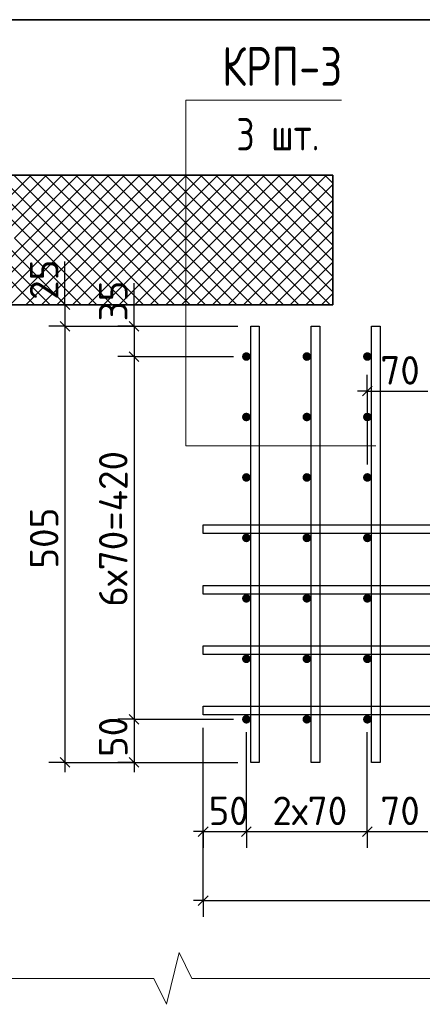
# Model space of a CAD drawing. Header units: millimetres. Extents: x 40580 to 1930067, y -240640 to 81020.
# Tile 377 of 656: x 1126137 to 1129242, y -216562 to -208962. Entities that reach past the tile are written whole.
import ezdxf

# ---------------------------------------------------------------- set-up
doc = ezdxf.new("R2010")
doc.units = ezdxf.units.MM
for name, color, linetype, lineweight in [('Standard', 7, 'Continuous', 25), ('Вспомогательная арматура', 52, 'Continuous', 25), ('ЖБ Перекрытие верхний уровень', 7, 'Continuous', 35), ('Позиционная метка номер позиции', 7, 'Continuous', 13), ('Примечания', 7, 'Continuous', 13)]:
    doc.layers.add(name, color=color, linetype=linetype, lineweight=lineweight)
doc.layers.add('Размерная выноска', color=7, linetype='Continuous')
doc.layers.add('Стилевая поверхн.', color=7, linetype='Continuous')
doc.styles.add('GOST 2.304', font='isocpeur.ttf', dxfattribs={"width": 0.8})
doc.styles.add('ISOCPEUR', font='isocpeur.ttf')

msp = doc.modelspace()

# ---------------------------------------------------------------- hatches: boundary and pattern name
at = {"linetype": 'Continuous', "lineweight": 50, "transparency": 33554687}
for points in [[(1127918.4, -211561.7), (1127915.9, -211548.9), (1127908.7, -211538.1), (1127897.9, -211530.9), (1127885.1, -211528.4), (1127872.3, -211530.9), (1127861.5, -211538.1), (1127854.3, -211548.9), (1127851.8, -211561.7), (1127854.3, -211574.5), (1127861.5, -211585.3), (1127872.3, -211592.5), (1127885.1, -211595), (1127897.9, -211592.5), (1127908.7, -211585.3), (1127915.9, -211574.5)], [(1128385.1, -211561.7), (1128382.6, -211548.9), (1128375.3, -211538.1), (1128364.5, -211530.9), (1128351.8, -211528.4), (1128339, -211530.9), (1128328.2, -211538.1), (1128321, -211548.9), (1128318.4, -211561.7), (1128321, -211574.5), (1128328.2, -211585.3), (1128339, -211592.5), (1128351.8, -211595), (1128364.5, -211592.5), (1128375.3, -211585.3), (1128382.6, -211574.5)], [(1128851.8, -211561.7), (1128849.2, -211548.9), (1128842, -211538.1), (1128831.2, -211530.9), (1128818.4, -211528.4), (1128805.7, -211530.9), (1128794.9, -211538.1), (1128787.6, -211548.9), (1128785.1, -211561.7), (1128787.6, -211574.5), (1128794.9, -211585.3), (1128805.7, -211592.5), (1128818.4, -211595), (1128831.2, -211592.5), (1128842, -211585.3), (1128849.2, -211574.5)], [(1127918.4, -212028.4), (1127915.9, -212015.6), (1127908.7, -212004.8), (1127897.9, -211997.6), (1127885.1, -211995), (1127872.3, -211997.6), (1127861.5, -212004.8), (1127854.3, -212015.6), (1127851.8, -212028.4), (1127854.3, -212041.1), (1127861.5, -212051.9), (1127872.3, -212059.2), (1127885.1, -212061.7), (1127897.9, -212059.2), (1127908.7, -212051.9), (1127915.9, -212041.1)], [(1128385.1, -212028.4), (1128382.6, -212015.6), (1128375.3, -212004.8), (1128364.5, -211997.6), (1128351.8, -211995), (1128339, -211997.6), (1128328.2, -212004.8), (1128321, -212015.6), (1128318.4, -212028.4), (1128321, -212041.1), (1128328.2, -212051.9), (1128339, -212059.2), (1128351.8, -212061.7), (1128364.5, -212059.2), (1128375.3, -212051.9), (1128382.6, -212041.1)], [(1128851.8, -212028.4), (1128849.2, -212015.6), (1128842, -212004.8), (1128831.2, -211997.6), (1128818.4, -211995), (1128805.7, -211997.6), (1128794.9, -212004.8), (1128787.6, -212015.6), (1128785.1, -212028.4), (1128787.6, -212041.1), (1128794.9, -212051.9), (1128805.7, -212059.2), (1128818.4, -212061.7), (1128831.2, -212059.2), (1128842, -212051.9), (1128849.2, -212041.1)], [(1127918.4, -212495), (1127915.9, -212482.3), (1127908.7, -212471.5), (1127897.9, -212464.2), (1127885.1, -212461.7), (1127872.3, -212464.2), (1127861.5, -212471.5), (1127854.3, -212482.3), (1127851.8, -212495), (1127854.3, -212507.8), (1127861.5, -212518.6), (1127872.3, -212525.8), (1127885.1, -212528.4), (1127897.9, -212525.8), (1127908.7, -212518.6), (1127915.9, -212507.8)], [(1128385.1, -212495), (1128382.6, -212482.3), (1128375.3, -212471.5), (1128364.5, -212464.2), (1128351.8, -212461.7), (1128339, -212464.2), (1128328.2, -212471.5), (1128321, -212482.3), (1128318.4, -212495), (1128321, -212507.8), (1128328.2, -212518.6), (1128339, -212525.8), (1128351.8, -212528.4), (1128364.5, -212525.8), (1128375.3, -212518.6), (1128382.6, -212507.8)], [(1128851.8, -212495), (1128849.2, -212482.3), (1128842, -212471.5), (1128831.2, -212464.2), (1128818.4, -212461.7), (1128805.7, -212464.2), (1128794.9, -212471.5), (1128787.6, -212482.3), (1128785.1, -212495), (1128787.6, -212507.8), (1128794.9, -212518.6), (1128805.7, -212525.8), (1128818.4, -212528.4), (1128831.2, -212525.8), (1128842, -212518.6), (1128849.2, -212507.8)], [(1127918.4, -212961.7), (1127915.9, -212948.9), (1127908.7, -212938.1), (1127897.9, -212930.9), (1127885.1, -212928.4), (1127872.3, -212930.9), (1127861.5, -212938.1), (1127854.3, -212948.9), (1127851.8, -212961.7), (1127854.3, -212974.5), (1127861.5, -212985.3), (1127872.3, -212992.5), (1127885.1, -212995), (1127897.9, -212992.5), (1127908.7, -212985.3), (1127915.9, -212974.5)], [(1128385.1, -212961.7), (1128382.6, -212948.9), (1128375.3, -212938.1), (1128364.5, -212930.9), (1128351.8, -212928.4), (1128339, -212930.9), (1128328.2, -212938.1), (1128321, -212948.9), (1128318.4, -212961.7), (1128321, -212974.5), (1128328.2, -212985.3), (1128339, -212992.5), (1128351.8, -212995), (1128364.5, -212992.5), (1128375.3, -212985.3), (1128382.6, -212974.5)], [(1128851.8, -212961.7), (1128849.2, -212948.9), (1128842, -212938.1), (1128831.2, -212930.9), (1128818.4, -212928.4), (1128805.7, -212930.9), (1128794.9, -212938.1), (1128787.6, -212948.9), (1128785.1, -212961.7), (1128787.6, -212974.5), (1128794.9, -212985.3), (1128805.7, -212992.5), (1128818.4, -212995), (1128831.2, -212992.5), (1128842, -212985.3), (1128849.2, -212974.5)], [(1127918.4, -213428.4), (1127915.9, -213415.6), (1127908.7, -213404.8), (1127897.9, -213397.6), (1127885.1, -213395), (1127872.3, -213397.6), (1127861.5, -213404.8), (1127854.3, -213415.6), (1127851.8, -213428.4), (1127854.3, -213441.1), (1127861.5, -213451.9), (1127872.3, -213459.2), (1127885.1, -213461.7), (1127897.9, -213459.2), (1127908.7, -213451.9), (1127915.9, -213441.1)], [(1128385.1, -213428.4), (1128382.6, -213415.6), (1128375.3, -213404.8), (1128364.5, -213397.6), (1128351.8, -213395), (1128339, -213397.6), (1128328.2, -213404.8), (1128321, -213415.6), (1128318.4, -213428.4), (1128321, -213441.1), (1128328.2, -213451.9), (1128339, -213459.2), (1128351.8, -213461.7), (1128364.5, -213459.2), (1128375.3, -213451.9), (1128382.6, -213441.1)], [(1128851.8, -213428.4), (1128849.2, -213415.6), (1128842, -213404.8), (1128831.2, -213397.6), (1128818.4, -213395), (1128805.7, -213397.6), (1128794.9, -213404.8), (1128787.6, -213415.6), (1128785.1, -213428.4), (1128787.6, -213441.1), (1128794.9, -213451.9), (1128805.7, -213459.2), (1128818.4, -213461.7), (1128831.2, -213459.2), (1128842, -213451.9), (1128849.2, -213441.1)], [(1127918.4, -213895), (1127915.9, -213882.3), (1127908.7, -213871.5), (1127897.9, -213864.2), (1127885.1, -213861.7), (1127872.3, -213864.2), (1127861.5, -213871.5), (1127854.3, -213882.3), (1127851.8, -213895), (1127854.3, -213907.8), (1127861.5, -213918.6), (1127872.3, -213925.8), (1127885.1, -213928.4), (1127897.9, -213925.8), (1127908.7, -213918.6), (1127915.9, -213907.8)], [(1128385.1, -213895), (1128382.6, -213882.3), (1128375.3, -213871.5), (1128364.5, -213864.2), (1128351.8, -213861.7), (1128339, -213864.2), (1128328.2, -213871.5), (1128321, -213882.3), (1128318.4, -213895), (1128321, -213907.8), (1128328.2, -213918.6), (1128339, -213925.8), (1128351.8, -213928.4), (1128364.5, -213925.8), (1128375.3, -213918.6), (1128382.6, -213907.8)], [(1128851.8, -213895), (1128849.2, -213882.3), (1128842, -213871.5), (1128831.2, -213864.2), (1128818.4, -213861.7), (1128805.7, -213864.2), (1128794.9, -213871.5), (1128787.6, -213882.3), (1128785.1, -213895), (1128787.6, -213907.8), (1128794.9, -213918.6), (1128805.7, -213925.8), (1128818.4, -213928.4), (1128831.2, -213925.8), (1128842, -213918.6), (1128849.2, -213907.8)], [(1127918.4, -214361.7), (1127915.9, -214348.9), (1127908.7, -214338.1), (1127897.9, -214330.9), (1127885.1, -214328.4), (1127872.3, -214330.9), (1127861.5, -214338.1), (1127854.3, -214348.9), (1127851.8, -214361.7), (1127854.3, -214374.5), (1127861.5, -214385.3), (1127872.3, -214392.5), (1127885.1, -214395), (1127897.9, -214392.5), (1127908.7, -214385.3), (1127915.9, -214374.5)], [(1128385.1, -214361.7), (1128382.6, -214348.9), (1128375.3, -214338.1), (1128364.5, -214330.9), (1128351.8, -214328.4), (1128339, -214330.9), (1128328.2, -214338.1), (1128321, -214348.9), (1128318.4, -214361.7), (1128321, -214374.5), (1128328.2, -214385.3), (1128339, -214392.5), (1128351.8, -214395), (1128364.5, -214392.5), (1128375.3, -214385.3), (1128382.6, -214374.5)], [(1128851.8, -214361.7), (1128849.2, -214348.9), (1128842, -214338.1), (1128831.2, -214330.9), (1128818.4, -214328.4), (1128805.7, -214330.9), (1128794.9, -214338.1), (1128787.6, -214348.9), (1128785.1, -214361.7), (1128787.6, -214374.5), (1128794.9, -214385.3), (1128805.7, -214392.5), (1128818.4, -214395), (1128831.2, -214392.5), (1128842, -214385.3), (1128849.2, -214374.5)]]:
    msp.add_hatch(color=7, dxfattribs=at).paths.add_polyline_path(points)

# ---------------------------------------------------------------- linework, layer by layer
at = {"layer": 'Standard', "color": 7, "linetype": 'Continuous', "lineweight": 25, "transparency": 33554687}
for p, q in [((1126447.6, -211124.2), (1126522.6, -211199.2)), ((1126447.6, -211290.9), (1126522.6, -211365.9)), ((1126980.9, -211290.9), (1127055.9, -211365.9)), ((1126980.9, -211524.2), (1127055.9, -211599.2)), ((1128780.9, -211865.9), (1128855.9, -211790.9)), ((1126980.9, -214324.2), (1127055.9, -214399.2)), ((1126447.6, -214657.5), (1126522.6, -214732.5)), ((1126980.9, -214657.5), (1127055.9, -214732.5)), ((1127514.3, -215265.9), (1127589.3, -215190.9)), ((1127847.6, -215265.9), (1127922.6, -215190.9)), ((1128780.9, -215265.9), (1128855.9, -215190.9)), ((1127514.3, -215799.2), (1127589.3, -215724.2))]:
    msp.add_line(p, q, dxfattribs=at)
at = {"layer": 'Standard', "color": 7, "linetype": 'Continuous', "lineweight": -3, "transparency": 33554687}
for p, q in [((1126485.1, -211161.7), (1126485.1, -211086.7)), ((1126485.1, -211161.7), (1126485.1, -211328.4)), ((1127018.4, -211328.4), (1127018.4, -211253.4)), ((1126485.1, -211328.4), (1126485.1, -214695)), ((1127018.4, -211328.4), (1127018.4, -211561.7)), ((1127018.4, -211561.7), (1127018.4, -214361.7)), ((1128818.4, -211828.4), (1128743.4, -211828.4)), ((1128818.4, -211828.4), (1129285.1, -211828.4)), ((1127018.4, -214361.7), (1127018.4, -214695)), ((1126485.1, -214695), (1126485.1, -214770)), ((1127018.4, -214695), (1127018.4, -214770)), ((1127551.8, -215228.4), (1127476.8, -215228.4)), ((1127551.8, -215228.4), (1127885.1, -215228.4)), ((1127885.1, -215228.4), (1128818.4, -215228.4)), ((1128818.4, -215228.4), (1129285.1, -215228.4)), ((1127551.8, -215761.7), (1127476.8, -215761.7)), ((1127551.8, -215761.7), (1131485.1, -215761.7))]:
    msp.add_line(p, q, dxfattribs=at)
at = {"layer": 'Standard', "color": 251, "linetype": 'Continuous', "lineweight": -3, "true_color": 0x656565, "transparency": 33554687}
for p, q in [((1126485.1, -211161.7), (1126360.1, -211161.7)), ((1126485.1, -211161.7), (1126610.1, -211161.7)), ((1126485.1, -211161.7), (1126485.1, -211161.7)), ((1126485.1, -211328.4), (1126360.1, -211328.4)), ((1126485.1, -211328.4), (1126610.1, -211328.4)), ((1126485.1, -211328.4), (1127818.4, -211328.4)), ((1127018.4, -211328.4), (1126893.4, -211328.4)), ((1127018.4, -211328.4), (1127143.4, -211328.4)), ((1127018.4, -211328.4), (1127818.4, -211328.4)), ((1127018.4, -211561.7), (1126893.4, -211561.7)), ((1127018.4, -211561.7), (1127143.4, -211561.7)), ((1127018.4, -211561.7), (1127785.1, -211561.7)), ((1128818.4, -211828.4), (1128818.4, -211703.4)), ((1128818.4, -211828.4), (1128818.4, -211953.4)), ((1128818.4, -211828.4), (1128818.4, -212395)), ((1127018.4, -214361.7), (1126893.4, -214361.7)), ((1127018.4, -214361.7), (1127143.4, -214361.7)), ((1127018.4, -214361.7), (1127785.1, -214361.7)), ((1127551.8, -215228.4), (1127551.8, -214428.4)), ((1127551.8, -215761.7), (1127551.8, -214428.4)), ((1126485.1, -214695), (1126360.1, -214695)), ((1126485.1, -214695), (1126610.1, -214695)), ((1126485.1, -214695), (1127818.4, -214695)), ((1127018.4, -214695), (1126893.4, -214695)), ((1127018.4, -214695), (1127143.4, -214695)), ((1127018.4, -214695), (1127818.4, -214695)), ((1127551.8, -215228.4), (1127551.8, -215103.4)), ((1127885.1, -215228.4), (1127885.1, -215103.4)), ((1128818.4, -215228.4), (1128818.4, -215103.4)), ((1127551.8, -215228.4), (1127551.8, -215353.4)), ((1127885.1, -215228.4), (1127885.1, -215353.4)), ((1128818.4, -215228.4), (1128818.4, -215353.4)), ((1127551.8, -215761.7), (1127551.8, -215636.7)), ((1127551.8, -215761.7), (1127551.8, -215886.7))]:
    msp.add_line(p, q, dxfattribs=at)
for points in [[(1127885.1, -215228.4), (1127885.1, -215211.4), (1127885.1, -215211.4), (1127885.1, -215211.4), (1127885.1, -215211.4), (1127885.1, -215211.4), (1127885.1, -215211.4), (1127885.1, -215211.4), (1127885.1, -215211.4), (1127885.1, -214461.7)], [(1128818.4, -215228.4), (1128818.4, -215211.4), (1128818.4, -215211.4), (1128818.4, -215211.4), (1128818.4, -215211.4), (1128818.4, -215211.4), (1128818.4, -215211.4), (1128818.4, -214461.7)]]:
    msp.add_lwpolyline(points, dxfattribs=at)
at = {"layer": 'Вспомогательная арматура', "color": 7, "linetype": 'Continuous', "lineweight": 25, "transparency": 33554687}
for points in [[(1127985.1, -211328.4), (1127985.1, -214695), (1127918.4, -214695), (1127918.4, -211328.4), (1127985.1, -211328.4)], [(1127985.1, -211328.4), (1127985.1, -214695), (1127918.4, -214695), (1127918.4, -211328.4), (1127985.1, -211328.4)], [(1128451.8, -211328.4), (1128451.8, -214695), (1128385.1, -214695), (1128385.1, -211328.4), (1128451.8, -211328.4)], [(1128451.8, -211328.4), (1128451.8, -214695), (1128385.1, -214695), (1128385.1, -211328.4), (1128451.8, -211328.4)], [(1128918.4, -211328.4), (1128918.4, -214695), (1128851.8, -214695), (1128851.8, -211328.4), (1128918.4, -211328.4)], [(1128918.4, -211328.4), (1128918.4, -214695), (1128851.8, -214695), (1128851.8, -211328.4), (1128918.4, -211328.4)], [(1127551.8, -212861.7), (1131485.1, -212861.7), (1131485.1, -212928.4), (1127551.8, -212928.4), (1127551.8, -212861.7)], [(1127551.8, -212861.7), (1131485.1, -212861.7), (1131485.1, -212928.4), (1127551.8, -212928.4), (1127551.8, -212861.7)], [(1127551.8, -213328.4), (1131485.1, -213328.4), (1131485.1, -213395), (1127551.8, -213395), (1127551.8, -213328.4)], [(1127551.8, -213328.4), (1131485.1, -213328.4), (1131485.1, -213395), (1127551.8, -213395), (1127551.8, -213328.4)], [(1127551.8, -213795), (1131485.1, -213795), (1131485.1, -213861.7), (1127551.8, -213861.7), (1127551.8, -213795)], [(1127551.8, -213795), (1131485.1, -213795), (1131485.1, -213861.7), (1127551.8, -213861.7), (1127551.8, -213795)], [(1127551.8, -214261.7), (1131485.1, -214261.7), (1131485.1, -214328.4), (1127551.8, -214328.4), (1127551.8, -214261.7)], [(1127551.8, -214261.7), (1131485.1, -214261.7), (1131485.1, -214328.4), (1127551.8, -214328.4), (1127551.8, -214261.7)]]:
    msp.add_lwpolyline(points, dxfattribs=at)
at = {"layer": 'ЖБ Перекрытие верхний уровень', "transparency": 33554687}
for p, q in [((1134618.4, -208961.7), (1124885.1, -208961.7)), ((1125885.1, -210161.7), (1128551.8, -210161.7)), ((1128551.8, -210161.7), (1128551.8, -211161.7)), ((1128551.8, -211161.7), (1125885.1, -211161.7))]:
    msp.add_line(p, q, dxfattribs=at)
at = {"layer": 'Позиционная метка номер позиции', "color": 7, "linetype": 'Continuous', "lineweight": 13, "transparency": 33554687}
msp.add_lwpolyline([(1128885.1, -212249.8), (1127418.4, -212249.8), (1127418.4, -209583.2), (1128618.4, -209583.2)], dxfattribs=at)
at = {"layer": 'Примечания', "color": 7, "linetype": 'Continuous', "lineweight": 13, "transparency": 33554687}
for p, q in [((1127367.1, -216161.7), (1127269.8, -216561.7)), ((1127464.4, -216361.7), (1127367.1, -216161.7)), ((1127172.4, -216361.7), (1124885.1, -216361.7)), ((1127269.8, -216561.7), (1127172.4, -216361.7)), ((1129751.8, -216361.7), (1127464.4, -216361.7))]:
    msp.add_line(p, q, dxfattribs=at)
at = {"layer": 'Размерная выноска', "color": 7, "linetype": 'Continuous', "lineweight": -3, "transparency": 33554687}
for p, q in [((1126485.1, -211161.7), (1126485.1, -210828.4)), ((1127018.4, -211328.4), (1127018.4, -210995))]:
    msp.add_line(p, q, dxfattribs=at)
at = {"layer": 'Стилевая поверхн.', "color": 252, "linetype": 'Continuous', "lineweight": 13, "true_color": 0x8f8f8f, "transparency": 33554687}
for p, q in [((1125885.1, -210500.6), (1126224, -210161.7)), ((1125885.1, -210620.6), (1126344, -210161.7)), ((1125885.1, -210196), (1126337.4, -210648.3)), ((1125970.8, -210161.7), (1126457.4, -210648.3)), ((1125977.4, -210648.3), (1126464, -210161.7)), ((1126090.8, -210161.7), (1126577.4, -210648.3)), ((1126097.4, -210648.3), (1126584, -210161.7)), ((1126210.8, -210161.7), (1126697.4, -210648.3)), ((1126217.4, -210648.3), (1126697.4, -210168.3)), ((1126330.8, -210161.7), (1126697.4, -210528.3)), ((1126450.8, -210161.7), (1126697.4, -210408.3)), ((1126570.8, -210161.7), (1126697.4, -210288.3)), ((1126690.8, -210161.7), (1126697.4, -210168.3)), ((1126697.4, -210168.3), (1126704, -210161.7)), ((1126697.4, -210288.3), (1126824, -210161.7)), ((1126697.4, -210408.3), (1126944, -210161.7)), ((1126697.4, -210528.3), (1127064, -210161.7)), ((1126697.4, -210648.3), (1127184, -210161.7)), ((1126697.4, -210168.3), (1127177.4, -210648.3)), ((1126810.8, -210161.7), (1127297.4, -210648.3)), ((1126817.4, -210648.3), (1127304, -210161.7)), ((1126930.8, -210161.7), (1127417.4, -210648.3)), ((1126937.4, -210648.3), (1127424, -210161.7)), ((1127050.8, -210161.7), (1127537.4, -210648.3)), ((1127057.4, -210648.3), (1127544, -210161.7)), ((1127170.8, -210161.7), (1127657.4, -210648.3)), ((1127177.4, -210648.3), (1127664, -210161.7)), ((1127290.8, -210161.7), (1127777.4, -210648.3)), ((1127297.4, -210648.3), (1127784, -210161.7)), ((1127410.8, -210161.7), (1127897.4, -210648.3)), ((1127417.4, -210648.3), (1127897.4, -210168.3)), ((1127530.8, -210161.7), (1127897.4, -210528.3)), ((1127650.8, -210161.7), (1127897.4, -210408.3)), ((1127770.8, -210161.7), (1127897.4, -210288.3)), ((1127890.8, -210161.7), (1127897.4, -210168.3)), ((1127897.4, -210168.3), (1127904, -210161.7)), ((1127897.4, -210288.3), (1128024, -210161.7)), ((1127897.4, -210408.3), (1128144, -210161.7)), ((1127897.4, -210528.3), (1128264, -210161.7)), ((1127897.4, -210648.3), (1128384, -210161.7)), ((1127897.4, -210168.3), (1128377.4, -210648.3)), ((1128010.8, -210161.7), (1128497.4, -210648.3)), ((1128017.4, -210648.3), (1128504, -210161.7)), ((1128130.8, -210161.7), (1128551.8, -210582.7)), ((1128250.8, -210161.7), (1128551.8, -210462.7)), ((1128370.8, -210161.7), (1128551.8, -210342.7)), ((1128490.8, -210161.7), (1128551.8, -210222.7)), ((1126337.4, -210648.3), (1126697.4, -210288.3)), ((1126697.4, -210288.3), (1127057.4, -210648.3)), ((1127537.4, -210648.3), (1127897.4, -210288.3)), ((1127897.4, -210288.3), (1128257.4, -210648.3)), ((1128137.4, -210648.3), (1128551.8, -210233.9)), ((1125885.1, -210316), (1126217.4, -210648.3)), ((1128257.4, -210648.3), (1128551.8, -210353.9)), ((1126457.4, -210648.3), (1126697.4, -210408.3)), ((1126697.4, -210408.3), (1126937.4, -210648.3)), ((1127657.4, -210648.3), (1127897.4, -210408.3)), ((1127897.4, -210408.3), (1128137.4, -210648.3)), ((1128377.4, -210648.3), (1128551.8, -210473.9)), ((1126577.4, -210648.3), (1126697.4, -210528.3)), ((1126697.4, -210528.3), (1126817.4, -210648.3)), ((1127777.4, -210648.3), (1127897.4, -210528.3)), ((1127897.4, -210528.3), (1128017.4, -210648.3)), ((1128497.4, -210648.3), (1128551.8, -210593.9)), ((1125885.1, -210980.6), (1126217.4, -210648.3)), ((1125885.1, -211100.6), (1126337.4, -210648.3)), ((1125944, -211161.7), (1126457.4, -210648.3)), ((1125977.4, -210648.3), (1126490.8, -211161.7)), ((1126064, -211161.7), (1126577.4, -210648.3)), ((1126097.4, -210648.3), (1126610.8, -211161.7)), ((1126184, -211161.7), (1126697.4, -210648.3)), ((1126217.4, -210648.3), (1126697.4, -211128.3)), ((1126337.4, -210648.3), (1126697.4, -211008.3)), ((1126457.4, -210648.3), (1126697.4, -210888.3)), ((1126577.4, -210648.3), (1126697.4, -210768.3)), ((1126697.4, -210768.3), (1126817.4, -210648.3)), ((1126697.4, -210888.3), (1126937.4, -210648.3)), ((1126697.4, -211008.3), (1127057.4, -210648.3)), ((1126697.4, -211128.3), (1127177.4, -210648.3)), ((1126697.4, -210648.3), (1127210.8, -211161.7)), ((1126784, -211161.7), (1127297.4, -210648.3)), ((1126817.4, -210648.3), (1127330.8, -211161.7)), ((1126904, -211161.7), (1127417.4, -210648.3)), ((1126937.4, -210648.3), (1127450.8, -211161.7)), ((1127024, -211161.7), (1127537.4, -210648.3)), ((1127057.4, -210648.3), (1127570.8, -211161.7)), ((1127144, -211161.7), (1127657.4, -210648.3)), ((1127177.4, -210648.3), (1127690.8, -211161.7)), ((1127264, -211161.7), (1127777.4, -210648.3)), ((1127297.4, -210648.3), (1127810.8, -211161.7)), ((1127384, -211161.7), (1127897.4, -210648.3)), ((1127417.4, -210648.3), (1127897.4, -211128.3)), ((1127537.4, -210648.3), (1127897.4, -211008.3)), ((1127657.4, -210648.3), (1127897.4, -210888.3)), ((1127777.4, -210648.3), (1127897.4, -210768.3)), ((1127897.4, -210768.3), (1128017.4, -210648.3)), ((1127897.4, -210888.3), (1128137.4, -210648.3)), ((1127897.4, -211008.3), (1128257.4, -210648.3)), ((1127897.4, -211128.3), (1128377.4, -210648.3)), ((1127897.4, -210648.3), (1128410.8, -211161.7)), ((1127984, -211161.7), (1128497.4, -210648.3)), ((1128017.4, -210648.3), (1128530.8, -211161.7)), ((1128137.4, -210648.3), (1128551.8, -211062.7)), ((1128257.4, -210648.3), (1128551.8, -210942.7)), ((1128377.4, -210648.3), (1128551.8, -210822.7)), ((1128497.4, -210648.3), (1128551.8, -210702.7)), ((1125885.1, -210676), (1126370.8, -211161.7)), ((1128104, -211161.7), (1128551.8, -210713.9)), ((1125885.1, -210796), (1126250.8, -211161.7)), ((1126304, -211161.7), (1126697.4, -210768.3)), ((1126697.4, -210768.3), (1127090.8, -211161.7)), ((1127504, -211161.7), (1127897.4, -210768.3)), ((1127897.4, -210768.3), (1128290.8, -211161.7)), ((1126424, -211161.7), (1126697.4, -210888.3)), ((1126697.4, -210888.3), (1126970.8, -211161.7)), ((1127624, -211161.7), (1127897.4, -210888.3)), ((1127897.4, -210888.3), (1128170.8, -211161.7)), ((1128224, -211161.7), (1128551.8, -210833.9)), ((1128344, -211161.7), (1128551.8, -210953.9)), ((1126544, -211161.7), (1126697.4, -211008.3)), ((1126697.4, -211008.3), (1126850.8, -211161.7)), ((1127744, -211161.7), (1127897.4, -211008.3)), ((1127897.4, -211008.3), (1128050.8, -211161.7)), ((1128464, -211161.7), (1128551.8, -211073.9)), ((1126664, -211161.7), (1126697.4, -211128.3)), ((1126697.4, -211128.3), (1126730.8, -211161.7)), ((1127864, -211161.7), (1127897.4, -211128.3)), ((1127897.4, -211128.3), (1127930.8, -211161.7))]:
    msp.add_line(p, q, dxfattribs=at)

# ---------------------------------------------------------------- texts
at = {"layer": 'Standard', "color": 7, "linetype": 'Continuous', "lineweight": 25, "transparency": 33554687, "char_height": 220, "attachment_point": 7, "rotation": 90, "style": 'ISOCPEUR'}
for s, insert, width in [('25', (1126435.1, -211124.2), 375.747), ('35', (1126968.4, -211290.9), 360.165), ('6х70=420', (1126968.4, -213493.3), 1188.369), ('505', (1126435.1, -213199.3), 500.814), ('50', (1126968.4, -214653.5), 375.741)]:
    msp.add_mtext(s, dxfattribs=dict(at, insert=insert, width=width))
at = {"layer": 'Standard', "color": 7, "linetype": 'Continuous', "lineweight": 25, "transparency": 33554687, "char_height": 220, "attachment_point": 7, "style": 'ISOCPEUR'}
for s, insert, width in [('70', (1128918.8, -211778.4), 391.305), ('50', (1127593.3, -215178.4), 375.735), ('2х70', (1128085.9, -215178.4), 657.046), ('70', (1128918.8, -215178.4), 391.305)]:
    msp.add_mtext(s, dxfattribs=dict(at, insert=insert, width=width))
at = {"layer": 'Примечания', "color": 7, "linetype": 'Continuous', "lineweight": 25, "transparency": 33554687, "attachment_point": 7, "style": 'GOST 2.304'}
for s, insert, char_height, width in [('КРП-3', (1127698.4, -209473.2), 300, 1066.541), ('3\\~шт.', (1127808.4, -209971.2), 250, 817.804)]:
    msp.add_mtext(s, dxfattribs=dict(at, insert=insert, char_height=char_height, width=width))

doc.saveas('drawing.dxf')
